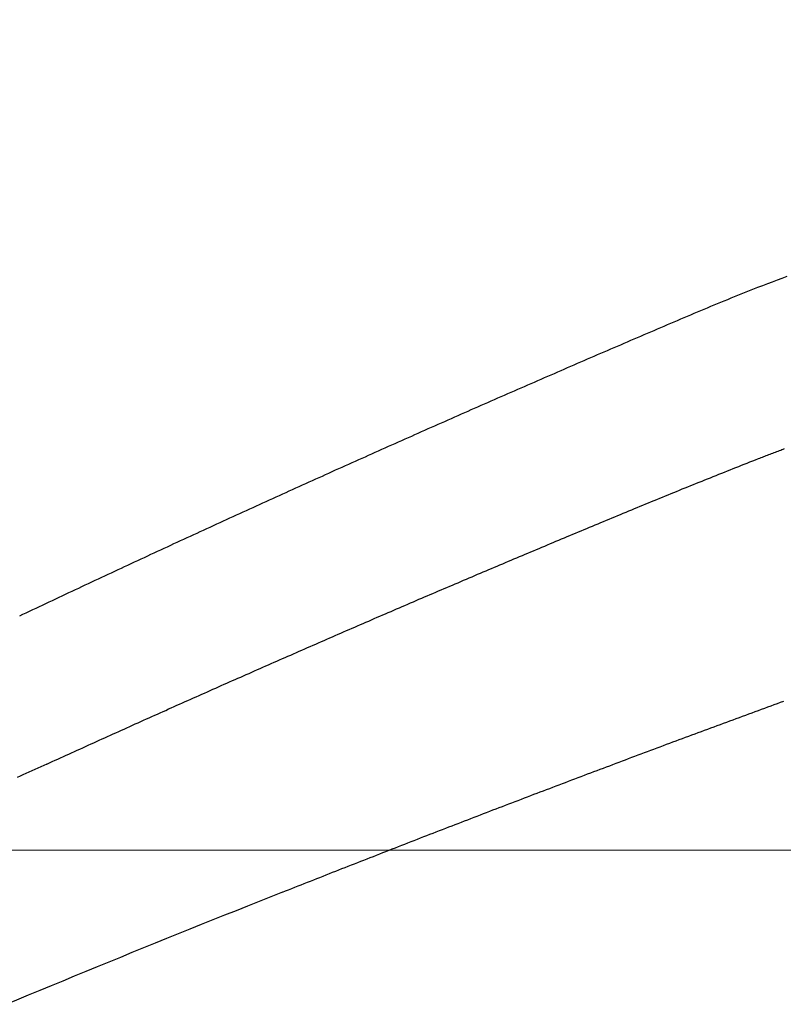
# Model space of a CAD drawing. Header units: millimetres. Extents: x -604189 to 881711, y -381903 to -7297.
# Tile 461 of 656: x -579668 to -579599, y -164896 to -164808. Entities that reach past the tile are written whole.
import ezdxf

# ---------------------------------------------------------------- set-up
doc = ezdxf.new("R2010")
doc.units = ezdxf.units.MM
doc.header["$LTSCALE"] = 100
doc.linetypes.add('0.5_0.5', pattern=[1, 0.5, -0.5])
doc.linetypes.add('ACAD_ISO04W100', pattern=[30.5, 24, -3, 0.5, -3])
doc.layers.get('Defpoints').update_dxf_attribs({"color": 30})
doc.layers.add('OPIS', color=7, linetype='Continuous')
doc.layers.add('strop osie', color=80, linetype='ACAD_ISO04W100', lineweight=5)
doc.styles.get("Standard").update_dxf_attribs({"font": 'romans.shx', "width": 0.5})
doc.dimstyles.new('1 50', dxfattribs={"dimtxt": 150, "dimasz": 80, "dimexe": 1, "dimexo": 1, "dimgap": 20, "dimtad": 1, "dimdec": 0, "dimlfac": 0.1, "dimtxsty": 'Standard', "dimblk": 'ARCHTICK', "dimcen": 200, "dimclrd": 2, "dimadec": 1, "dimazin": 0, "dimtfac": 1, "dimtdec": 0, "dimtmove": 0, "dimatfit": 3, "dimldrblk": 'ARCHTICK', "dimfxl": 120, "dimfxlon": 1, "dimtfill": 1, "dimarcsym": 0})

# ---------------------------------------------------------------- blocks, each defined once
blk = doc.blocks.new('_ArchTick')
at = {"layer": 'strop osie', "color": 0, "const_width": 0.15}
blk.add_lwpolyline([(-0.5, -0.5), (0.5, 0.5)], dxfattribs=at)
blk = doc.blocks.new('*D3294')
at = {"layer": 'Defpoints', "color": 0, "linetype": 'ByBlock', "lineweight": 5, "transparency": 16777216}
for p in [(-595783.126, -159420.303), (-593748.924, -159420.303), (-552118.935, -179940.303)]:
    blk.add_point(p, dxfattribs=at)
at = {"layer": 'OPIS', "color": 0, "linetype": 'Continuous', "lineweight": -2, "transparency": 16777216}
for p, q in [((-595723.126, -159420.303), (-595784.126, -159420.303)), ((-595723.126, -179940.303), (-595784.126, -179940.303))]:
    blk.add_line(p, q, dxfattribs=at)
at = {"layer": 'OPIS', "color": 2, "lineweight": -2, "transparency": 16777216}
blk.add_line((-595783.126, -179940.303), (-595783.126, -159420.303), dxfattribs=at)
at = {"layer": 'OPIS', "color": 2, "linetype": 'ByBlock', "lineweight": -2, "transparency": 16777216, "xscale": 80, "yscale": 80, "zscale": 80}
for p, rotation in [((-595783.126, -159420.303), 90), ((-595783.126, -179940.303), 270)]:
    blk.add_blockref('_ArchTick', p, dxfattribs=dict(at, rotation=rotation))
at = {"layer": 'OPIS', "color": 0, "linetype": 'ByBlock', "lineweight": 13, "transparency": 16777216, "insert": (-595878.126, -169680.303), "char_height": 150, "attachment_point": 5, "rotation": 90, "bg_fill": 3, "box_fill_scale": 1.1, "bg_fill_color": 256, "bg_fill_true_color": 13158600, "bg_fill_transparency": 0}
blk.add_mtext('2052', dxfattribs=at)

msp = doc.modelspace()

# ---------------------------------------------------------------- dimensions: what is measured, and where the dimension line sits
at = {"layer": 'OPIS', "color": 0, "linetype": 'ByBlock', "lineweight": 13}
dim = msp.add_linear_dim(base=(-595783.126, -159420.303), p1=(-552118.935, -179940.303), p2=(-593748.924, -159420.303), angle=90, dimstyle='1 50', override={"dimtmove": 1, "dimfxl": 60, "dimarcsym": 1}, dxfattribs=at)
dim.commit()
dim.dimension.update_dxf_attribs({"geometry": '*D3294', "text_midpoint": (-595878.126, -169680.303)})

# ---------------------------------------------------------------- next in the draw order: hatches: boundary and pattern name
at = {"layer": 'OPIS', "linetype": '0.5_0.5', "lineweight": 13}
h = msp.add_hatch(dxfattribs=at)
h.set_pattern_fill('ANSI37', color=0, scale=130)
h.set_pattern_definition([(45, (-597218.54, 256668.8), (-291.85832, 291.85832), []), (135, (-597218.54, 256668.8), (-291.85832, -291.85832), [])])
edge = h.paths.add_edge_path(flags=16)
edge.add_line((-570958.916, -168985.281), (-571058.916, -168985.281))
edge.add_line((-571058.916, -168985.281), (-572598.916, -168985.281))
edge.add_line((-572598.916, -168985.281), (-572598.915, -170470.3))
edge.add_line((-572598.915, -170470.3), (-570825.763, -170470.3))
edge.add_arc((-570508.916, -170339.099), 342.937, 180, 202.49364, ccw=False)
edge.add_arc((-570508.916, -170339.099), 342.937, 90, 180, ccw=False)
edge.add_line((-570508.916, -169996.163), (-570508.916, -169764.704))
edge.add_arc((-570058.916, -168985.281), 900, 180, 240, ccw=False)
edge = h.paths.add_edge_path(flags=17)
edge.add_line((-569358.915, -170085.281), (-569358.916, -168985.281))
edge.add_line((-569358.916, -168985.281), (-569358.917, -168985.281))
edge.add_line((-569358.917, -168985.281), (-569958.916, -168985.281))
edge.add_line((-569958.916, -168985.281), (-570058.916, -168985.281))
edge.add_line((-570058.916, -168985.281), (-570058.916, -168925.281))
edge.add_line((-570058.916, -168925.281), (-569958.916, -168925.281))
edge.add_line((-569958.916, -168925.281), (-569958.916, -168865.281))
edge.add_line((-569958.916, -168865.281), (-569358.916, -168865.281))
edge.add_line((-569358.916, -168865.281), (-569358.917, -166865.281))
edge.add_line((-569358.917, -166865.281), (-574098.917, -166865.286))
edge.add_line((-574098.917, -166865.286), (-574098.914, -171970.3))
edge.add_line((-574098.914, -171970.3), (-572608.913, -171970.3))
edge.add_line((-572608.913, -171970.3), (-571504.913, -170590.3))
edge.add_line((-571504.913, -170590.3), (-572718.915, -170590.3))
edge.add_line((-572718.915, -170590.3), (-572718.916, -168865.281))
edge.add_line((-572718.916, -168865.281), (-571058.916, -168865.281))
edge.add_line((-571058.916, -168865.281), (-571058.916, -168925.281))
edge.add_line((-571058.916, -168925.281), (-570958.916, -168925.281))
edge.add_line((-570958.916, -168925.281), (-570958.916, -168985.281))
edge.add_arc((-570058.916, -168985.281), 900, 180, 240)
edge.add_line((-570508.916, -169764.704), (-570508.916, -169996.163))
edge.add_arc((-570508.916, -170339.099), 342.937, 0, 90, ccw=False)
edge.add_arc((-570508.916, -170339.099), 342.937, 208.97989, 360, ccw=False)
edge.add_line((-570808.913, -170505.253), (-570808.913, -171171.086))
edge.add_arc((-570808.913, -171220.3), 49.214, 0, 90, ccw=False)
edge.add_arc((-570808.913, -171220.3), 49.214, 270, 360, ccw=False)
edge.add_line((-570808.913, -171269.514), (-570808.913, -171970.3))
edge.add_line((-570808.913, -171970.3), (-569358.914, -171970.3))
edge.add_line((-569358.914, -171970.3), (-569358.915, -170085.281))
h.paths.add_polyline_path([(-561118.924, -159870.303), (-590334.655, -159870.303), (-590334.655, -161470.303), (-562318.924, -161470.303), (-562318.924, -172095.292), (-561118.924, -172095.291), (-561118.924, -168350.303), (-552073.919, -168350.303), (-552073.92, -167150.303), (-561118.924, -167150.303)])
h.paths.add_polyline_path([(-572856.927, -169813.68), (-569451.07, -169813.68), (-569451.07, -169408.68), (-572856.927, -169408.68)], flags=16)
at = {"layer": 'OPIS', "linetype": 'ByBlock', "lineweight": 15}
h = msp.add_hatch(dxfattribs=at)
h.set_pattern_fill('ANSI37', color=0, scale=80, angle=45)
h.set_pattern_definition([(90, (-298582.96, 32475.8), (-254, 0), []), (180, (-298582.96, 32475.8), (-3e-14, -254), [])])
edge = h.paths.add_edge_path()
edge.add_arc((-579589.086, -167378.931), 50, 0, 90)
edge.add_line((-579589.086, -167328.931), (-579794.086, -167328.93))
edge.add_arc((-579794.086, -167378.93), 50, 89.99957, 180)
edge.add_line((-579844.086, -167378.93), (-579844.086, -167822.93))
edge.add_arc((-579794.086, -167822.93), 50, 180, 270)
edge.add_line((-579794.086, -167872.93), (-579589.085, -167872.931))
edge.add_arc((-579589.086, -167822.931), 50, 270.00137, 360)
edge.add_line((-579539.086, -167822.931), (-579539.086, -167378.931))
edge = h.paths.add_edge_path()
edge.add_arc((-579589.086, -167378.931), 50, 0, 90)
edge.add_line((-579589.086, -167328.931), (-579794.086, -167328.93))
edge.add_arc((-579794.086, -167378.93), 50, 89.99957, 180)
edge.add_line((-579844.086, -167378.93), (-579844.086, -167822.93))
edge.add_arc((-579794.086, -167822.93), 50, 180, 270)
edge.add_line((-579794.086, -167872.93), (-579589.085, -167872.931))
edge.add_arc((-579589.086, -167822.931), 50, 270.00137, 360)
edge.add_line((-579539.086, -167822.931), (-579539.086, -167378.931))
edge = h.paths.add_edge_path()
edge.add_line((-579899.087, -167300.93), (-579424.086, -167300.93))
edge.add_line((-579424.086, -167300.93), (-579424.086, -167900.93))
edge.add_line((-579424.086, -167900.93), (-579898.789, -167900.93))
edge.add_arc((-579899.086, -167892.935), 8, 180, 272.12845, ccw=False)
edge.add_line((-579907.086, -167892.935), (-579907.086, -167308.93))
edge.add_arc((-579899.086, -167308.93), 8, 90.0036, 180, ccw=False)
h.paths.add_polyline_path([(-581519.932, -164217.829), (-581520.004, -164223.092), (-581520.079, -164228.355), (-581520.156, -164233.617), (-581520.235, -164238.88), (-581520.318, -164244.143), (-581520.402, -164249.406), (-581520.489, -164254.669), (-581520.579, -164259.931), (-581520.671, -164265.194), (-581520.766, -164270.457), (-581520.863, -164275.719), (-581520.962, -164280.982), (-581521.064, -164286.244), (-581521.169, -164291.506), (-581521.276, -164296.769), (-581521.386, -164302.031), (-581521.498, -164307.293), (-581521.613, -164312.556), (-581521.73, -164317.818), (-581521.85, -164323.08), (-581521.972, -164328.342), (-581522.097, -164333.604), (-581522.225, -164338.866), (-581522.355, -164344.127), (-581522.488, -164349.389), (-581522.623, -164354.651), (-581522.76, -164359.913), (-581522.901, -164365.174), (-581523.043, -164370.436), (-581523.189, -164375.697), (-581523.337, -164380.958), (-581523.487, -164386.22), (-581523.64, -164391.481), (-581523.795, -164396.742), (-581523.953, -164402.003), (-581874.489, -164402.003), (-581874.664, -164396.198), (-581874.835, -164390.392), (-581875.003, -164384.587), (-581875.168, -164378.781), (-581875.329, -164372.976), (-581875.488, -164367.17), (-581875.643, -164361.364), (-581875.796, -164355.558), (-581875.945, -164349.752), (-581876.092, -164343.946), (-581876.235, -164338.14), (-581876.375, -164332.334), (-581876.512, -164326.527), (-581876.646, -164320.721), (-581876.777, -164314.914), (-581876.904, -164309.108), (-581877.029, -164303.301), (-581877.151, -164297.495), (-581877.269, -164291.688), (-581877.385, -164285.881), (-581877.497, -164280.074), (-581877.606, -164274.267), (-581877.713, -164268.461), (-581877.816, -164262.653), (-581877.916, -164256.846), (-581878.014, -164251.039), (-581878.108, -164245.232), (-581878.199, -164239.425), (-581878.287, -164233.618), (-581878.372, -164227.81), (-581878.454, -164222.003), (-581878.533, -164216.196), (-581878.609, -164210.388), (-581878.682, -164204.581), (-581878.751, -164198.773), (-581878.818, -164192.966), (-581878.881, -164187.158), (-581878.941, -164181.35), (-581878.997, -164175.543), (-581879.051, -164169.735), (-581879.101, -164163.927), (-581879.147, -164158.12), (-581879.191, -164152.312), (-581879.231, -164146.504), (-581879.267, -164140.696), (-581879.301, -164134.888), (-581879.332, -164129.081), (-581879.361, -164123.273), (-581879.388, -164117.465), (-581879.413, -164111.657), (-581879.437, -164105.849), (-581879.459, -164100.041), (-581879.475, -164094.233), (-581879.48, -164088.425), (-581879.472, -164082.617), (-581879.448, -164076.809), (-581879.406, -164071.002), (-581879.347, -164065.194), (-581879.269, -164059.387), (-581879.171, -164053.58), (-581879.054, -164047.773), (-581878.917, -164041.967), (-581878.759, -164036.161), (-581878.581, -164030.356), (-581878.381, -164024.551), (-581878.159, -164018.747), (-581877.914, -164012.944), (-581877.642, -164007.143), (-581877.341, -164001.342), (-581877.009, -163995.544), (-581876.642, -163989.748), (-581876.238, -163983.954), (-581875.795, -163978.163), (-581875.304, -163972.376), (-581874.753, -163966.594), (-581874.129, -163960.82), (-581873.419, -163955.056), (-581872.605, -163949.306), (-581871.67, -163943.574), (-581870.596, -163937.865), (-581869.362, -163932.188), (-581867.941, -163926.557), (-581866.302, -163920.987), (-581864.416, -163915.495), (-581862.246, -163910.11), (-581859.744, -163904.869), (-581856.869, -163899.824), (-581853.582, -163895.036), (-581849.851, -163890.591), (-581845.671, -163886.563), (-581841.105, -163882.977), (-581836.224, -163879.833), (-581831.097, -163877.106), (-581825.784, -163874.761), (-581820.336, -163872.759), (-581814.785, -163871.064), (-581809.154, -163869.636), (-581803.468, -163868.44), (-581797.747, -163867.44), (-581792, -163866.603), (-581786.235, -163865.9), (-581780.458, -163865.297), (-581774.674, -163864.778), (-581768.884, -163864.334), (-581763.088, -163863.958), (-581757.289, -163863.646), (-581751.486, -163863.39), (-581745.681, -163863.186), (-581739.874, -163863.026), (-581734.068, -163862.906), (-581728.26, -163862.819), (-581722.453, -163862.761), (-581716.645, -163862.725), (-581710.837, -163862.707), (-581705.029, -163862.7), (-581699.221, -163862.698), (-581693.958, -163862.699), (-581688.694, -163862.704), (-581683.431, -163862.718), (-581678.167, -163862.744), (-581672.904, -163862.788), (-581667.641, -163862.852), (-581662.379, -163862.942), (-581657.117, -163863.062), (-581651.856, -163863.215), (-581646.596, -163863.407), (-581641.337, -163863.64), (-581636.081, -163863.919), (-581630.828, -163864.249), (-581625.579, -163864.634), (-581620.334, -163865.078), (-581615.096, -163865.587), (-581609.864, -163866.17), (-581604.645, -163866.847), (-581599.442, -163867.642), (-581594.263, -163868.578), (-581589.115, -163869.676), (-581584.013, -163870.965), (-581578.971, -163872.474), (-581574.009, -163874.23), (-581569.153, -163876.259), (-581564.436, -163878.591), (-581559.896, -163881.253), (-581555.585, -163884.268), (-581551.554, -163887.652), (-581547.857, -163891.394), (-581544.534, -163895.471), (-581541.574, -163899.824), (-581538.952, -163904.387), (-581536.64, -163909.114), (-581534.606, -163913.968), (-581532.817, -163918.918), (-581531.241, -163923.939), (-581529.854, -163929.016), (-581528.636, -163934.137), (-581527.564, -163939.29), (-581526.619, -163944.467), (-581525.784, -163949.663), (-581525.048, -163954.875), (-581524.397, -163960.099), (-581523.818, -163965.33), (-581523.302, -163970.568), (-581522.84, -163975.811), (-581522.421, -163981.058), (-581522.037, -163986.308), (-581521.685, -163991.559), (-581521.363, -163996.813), (-581521.067, -164002.068), (-581520.796, -164007.324), (-581520.549, -164012.582), (-581520.322, -164017.84), (-581520.116, -164023.1), (-581519.928, -164028.36), (-581519.759, -164033.621), (-581519.607, -164038.882), (-581519.472, -164044.144), (-581519.354, -164049.406), (-581519.252, -164054.668), (-581519.166, -164059.931), (-581519.096, -164065.194), (-581519.041, -164070.457), (-581519.001, -164075.72), (-581518.976, -164080.984), (-581518.964, -164086.247), (-581518.964, -164091.51), (-581518.974, -164096.774), (-581518.991, -164102.037), (-581519.012, -164107.301), (-581519.034, -164112.564), (-581519.057, -164117.828), (-581519.081, -164123.091), (-581519.107, -164128.354), (-581519.135, -164133.618), (-581519.165, -164138.881), (-581519.197, -164144.144), (-581519.232, -164149.408), (-581519.269, -164154.671), (-581519.31, -164159.934), (-581519.353, -164165.198), (-581519.399, -164170.461), (-581519.447, -164175.724), (-581519.498, -164180.987), (-581519.552, -164186.25), (-581519.609, -164191.513), (-581519.668, -164196.777), (-581519.73, -164202.04), (-581519.795, -164207.303), (-581519.862, -164212.566)])
h.paths.add_polyline_path([(-582118.924, -164407.051), (-579418.924, -164407.051), (-579418.924, -162910.783), (-582118.924, -162910.783)])
h.paths.add_polyline_path([(-581950.717, -164839.225), (-581944.91, -164839.127), (-581939.103, -164839.033), (-581933.295, -164838.942), (-581927.488, -164838.854), (-581921.681, -164838.769), (-581915.873, -164838.687), (-581910.066, -164838.608), (-581904.259, -164838.532), (-581898.451, -164838.459), (-581892.644, -164838.39), (-581886.836, -164838.323), (-581881.028, -164838.26), (-581875.221, -164838.2), (-581869.413, -164838.144), (-581863.605, -164838.09), (-581857.798, -164838.04), (-581851.99, -164837.994), (-581846.182, -164837.95), (-581840.374, -164837.91), (-581834.567, -164837.874), (-581828.759, -164837.84), (-581822.951, -164837.809), (-581817.143, -164837.78), (-581811.335, -164837.753), (-581805.527, -164837.728), (-581799.719, -164837.704), (-581793.912, -164837.682), (-581788.104, -164837.666), (-581782.296, -164837.661), (-581776.488, -164837.669), (-581770.68, -164837.693), (-581764.872, -164837.735), (-581759.065, -164837.794), (-581753.257, -164837.872), (-581747.45, -164837.97), (-581741.643, -164838.087), (-581735.837, -164838.224), (-581730.031, -164838.382), (-581724.226, -164838.56), (-581718.422, -164838.76), (-581712.618, -164838.982), (-581706.815, -164839.227), (-581701.013, -164839.499), (-581695.213, -164839.8), (-581689.415, -164840.132), (-581683.618, -164840.499), (-581677.825, -164840.903), (-581672.034, -164841.346), (-581666.246, -164841.837), (-581660.465, -164842.388), (-581654.691, -164843.012), (-581648.927, -164843.722), (-581643.176, -164844.536), (-581637.444, -164845.471), (-581631.736, -164846.545), (-581626.059, -164847.779), (-581620.428, -164849.2), (-581614.858, -164850.839), (-581609.366, -164852.725), (-581603.98, -164854.895), (-581598.739, -164857.397), (-581593.694, -164860.272), (-581588.906, -164863.559), (-581584.462, -164867.29), (-581580.433, -164871.47), (-581576.847, -164876.036), (-581573.704, -164880.917), (-581570.976, -164886.044), (-581568.631, -164891.357), (-581566.63, -164896.805), (-581564.934, -164902.356), (-581563.507, -164907.987), (-581562.31, -164913.673), (-581561.31, -164919.394), (-581560.474, -164925.141), (-581559.77, -164930.906), (-581559.168, -164936.683), (-581558.648, -164942.467), (-581558.204, -164948.257), (-581557.829, -164954.053), (-581557.516, -164959.852), (-581557.261, -164965.655), (-581557.056, -164971.46), (-581556.897, -164977.267), (-581556.776, -164983.073), (-581556.69, -164988.881), (-581556.631, -164994.688), (-581556.596, -165000.496), (-581556.577, -165006.304), (-581556.57, -165012.112), (-581556.569, -165017.92), (-581556.57, -165023.183), (-581556.575, -165028.447), (-581556.588, -165033.71), (-581556.615, -165038.974), (-581556.658, -165044.237), (-581556.723, -165049.5), (-581556.813, -165054.762), (-581556.932, -165060.024), (-581557.086, -165065.285), (-581557.277, -165070.545), (-581557.51, -165075.804), (-581557.79, -165081.06), (-581558.119, -165086.313), (-581558.504, -165091.562), (-581558.949, -165096.807), (-581559.458, -165102.045), (-581560.04, -165107.276), (-581560.717, -165112.496), (-581561.513, -165117.699), (-581562.448, -165122.878), (-581563.547, -165128.026), (-581564.836, -165133.128), (-581566.345, -165138.17), (-581568.1, -165143.132), (-581570.129, -165147.988), (-581572.461, -165152.705), (-581575.123, -165157.245), (-581578.139, -165161.556), (-581581.522, -165165.587), (-581585.265, -165169.284), (-581589.342, -165172.607), (-581593.694, -165175.567), (-581598.257, -165178.189), (-581602.985, -165180.501), (-581607.838, -165182.535), (-581612.788, -165184.324), (-581617.81, -165185.9), (-581622.887, -165187.287), (-581628.007, -165188.505), (-581633.16, -165189.577), (-581638.337, -165190.522), (-581643.534, -165191.357), (-581648.746, -165192.093), (-581653.969, -165192.744), (-581659.201, -165193.323), (-581664.439, -165193.839), (-581669.682, -165194.301), (-581674.929, -165194.72), (-581680.178, -165195.104), (-581685.43, -165195.456), (-581690.683, -165195.778), (-581695.938, -165196.074), (-581701.195, -165196.345), (-581706.452, -165196.592), (-581711.711, -165196.819), (-581716.97, -165197.025), (-581722.23, -165197.213), (-581727.491, -165197.382), (-581732.752, -165197.534), (-581738.014, -165197.669), (-581743.276, -165197.787), (-581748.539, -165197.889), (-581753.801, -165197.975), (-581759.064, -165198.045), (-581764.327, -165198.1), (-581769.591, -165198.14), (-581774.854, -165198.165), (-581780.118, -165198.177), (-581785.381, -165198.177), (-581790.644, -165198.167), (-581795.908, -165198.15), (-581801.171, -165198.129), (-581806.435, -165198.107), (-581811.698, -165198.084), (-581816.961, -165198.06), (-581822.225, -165198.034), (-581827.488, -165198.006), (-581832.752, -165197.976), (-581838.015, -165197.944), (-581843.278, -165197.909), (-581848.541, -165197.872), (-581853.805, -165197.831), (-581859.068, -165197.788), (-581864.331, -165197.742), (-581869.594, -165197.694), (-581874.858, -165197.643), (-581880.121, -165197.589), (-581885.384, -165197.532), (-581890.647, -165197.473), (-581895.91, -165197.411), (-581901.173, -165197.346), (-581906.436, -165197.279), (-581911.699, -165197.209), (-581916.962, -165197.137), (-581922.225, -165197.062), (-581927.488, -165196.985), (-581932.751, -165196.906), (-581938.014, -165196.823), (-581943.276, -165196.739), (-581948.539, -165196.652), (-581953.802, -165196.562), (-581959.064, -165196.47), (-581964.327, -165196.375), (-581969.59, -165196.278), (-581974.852, -165196.179), (-581980.115, -165196.077), (-581985.377, -165195.972), (-581990.639, -165195.865), (-581995.902, -165195.755), (-582001.164, -165195.643), (-582006.426, -165195.528), (-582011.688, -165195.411), (-582016.95, -165195.291), (-582022.212, -165195.169), (-582027.474, -165195.044), (-582032.736, -165194.916), (-582037.998, -165194.786), (-582043.26, -165194.653), (-582048.521, -165194.518), (-582053.783, -165194.381), (-582059.045, -165194.24), (-582064.306, -165194.098), (-582069.568, -165193.952), (-582074.829, -165193.804), (-582080.09, -165193.654), (-582085.351, -165193.501), (-582090.613, -165193.346), (-582095.874, -165193.188), (-582095.874, -164842.652), (-582090.068, -164842.477), (-582084.263, -164842.306), (-582078.457, -164842.138), (-582072.652, -164841.973), (-582066.846, -164841.812), (-582061.04, -164841.653), (-582055.235, -164841.498), (-582049.429, -164841.345), (-582043.623, -164841.196), (-582037.817, -164841.049), (-582032.01, -164840.906), (-582026.204, -164840.766), (-582020.398, -164840.629), (-582014.591, -164840.495), (-582008.785, -164840.364), (-582002.978, -164840.237), (-581997.172, -164840.112), (-581991.365, -164839.99), (-581985.558, -164839.872), (-581979.752, -164839.756), (-581973.945, -164839.644), (-581968.138, -164839.535), (-581962.331, -164839.428), (-581956.524, -164839.325)])
edge = h.paths.add_edge_path()
edge.add_arc((-581748.924, -162268.543), 50, 0, 90.00043)
edge.add_line((-581748.924, -162218.543), (-581953.924, -162218.545))
edge.add_arc((-581953.924, -162268.545), 50, 90.00087, 180)
edge.add_line((-582003.924, -162268.545), (-582003.924, -162712.545))
edge.add_arc((-581953.924, -162712.545), 50, 180, 270.00224)
edge.add_line((-581953.922, -162762.545), (-581748.923, -162762.543))
edge.add_arc((-581748.924, -162712.543), 50, 270.00087, 360)
edge.add_line((-581698.924, -162712.543), (-581698.924, -162268.543))
edge = h.paths.add_edge_path()
edge.add_arc((-581748.924, -161668.543), 50, 0, 90.00043)
edge.add_line((-581748.924, -161618.543), (-581953.924, -161618.545))
edge.add_arc((-581953.924, -161668.545), 50, 90.00087, 180)
edge.add_line((-582003.924, -161668.545), (-582003.924, -162112.545))
edge.add_arc((-581953.924, -162112.545), 50, 180, 270.00224)
edge.add_line((-581953.922, -162162.545), (-581748.923, -162162.543))
edge.add_arc((-581748.924, -162112.543), 50, 270.00087, 360)
edge.add_line((-581698.924, -162112.543), (-581698.924, -161668.543))
h.paths.add_polyline_path([(-582118.924, -162790.543), (-579418.924, -162790.543), (-579418.924, -161590.543), (-582118.924, -161590.543)])
edge = h.paths.add_edge_path()
edge.add_arc((-579794.086, -168270.003), 50, 89.99957, 180)
edge.add_line((-579844.086, -168270.003), (-579844.086, -168714.003))
edge.add_arc((-579794.086, -168714.003), 50, 180, 270)
edge.add_line((-579794.086, -168764.003), (-579589.085, -168764.004))
edge.add_arc((-579589.086, -168714.004), 50, 270.00137, 360)
edge.add_line((-579539.086, -168714.004), (-579539.086, -168270.004))
edge.add_arc((-579589.086, -168270.004), 50, 0, 90)
edge.add_line((-579589.086, -168220.004), (-579794.086, -168220.003))
edge = h.paths.add_edge_path()
edge.add_arc((-579589.086, -169161.078), 50, 0, 90)
edge.add_line((-579589.086, -169111.078), (-579794.086, -169111.076))
edge.add_arc((-579794.086, -169161.076), 50, 89.99957, 180)
edge.add_line((-579844.086, -169161.076), (-579844.086, -169605.076))
edge.add_arc((-579794.086, -169605.076), 50, 180, 270)
edge.add_line((-579794.086, -169655.076), (-579589.085, -169655.078))
edge.add_arc((-579589.086, -169605.078), 50, 270.00137, 360)
edge.add_line((-579539.086, -169605.078), (-579539.086, -169161.078))
edge = h.paths.add_edge_path()
edge.add_arc((-579794.086, -170052.15), 50, 89.99957, 180)
edge.add_line((-579844.086, -170052.15), (-579844.086, -170496.15))
edge.add_arc((-579794.086, -170496.15), 50, 180, 270)
edge.add_line((-579794.086, -170546.15), (-579589.085, -170546.151))
edge.add_arc((-579589.086, -170496.151), 50, 270.00137, 360)
edge.add_line((-579539.086, -170496.151), (-579539.086, -170052.151))
edge.add_arc((-579589.086, -170052.151), 50, 0, 90)
edge.add_line((-579589.086, -170002.151), (-579794.086, -170002.15))
edge = h.paths.add_edge_path()
edge.add_arc((-579794.086, -170943.223), 50, 89.99957, 180)
edge.add_line((-579844.086, -170943.223), (-579844.086, -171387.223))
edge.add_arc((-579794.086, -171387.223), 50, 180, 270)
edge.add_line((-579794.086, -171437.223), (-579589.085, -171437.224))
edge.add_arc((-579589.086, -171387.224), 50, 270.00137, 360)
edge.add_line((-579539.086, -171387.224), (-579539.086, -170943.224))
edge.add_arc((-579589.086, -170943.224), 50, 0, 90)
edge.add_line((-579589.086, -170893.224), (-579794.086, -170893.223))
h.paths.add_polyline_path([(-579418.924, -164527.291), (-582118.924, -164527.291), (-582118.924, -171970.3), (-579418.924, -171970.3)])

# ---------------------------------------------------------------- next in the draw order: linework, layer by layer
at = {"color": 0, "linetype": 'ByBlock'}
msp.add_lwpolyline([(-579644.254, -164885.799, 0.01172), (-579709.991, -164913.633)], format="xyb", dxfattribs=at)
at = {"color": 0}
for points in [[(-579601.696, -164831.688, 0), (-579601.262, -164831.518, 0), (-579600.827, -164831.348, 0), (-579600.391, -164831.188, 0), (-579599.956, -164831.018, 0), (-579599.52, -164830.858, 0), (-579599.084, -164830.688, 0)], [(-579667.756, -164861.078, 0), (-579667.463, -164860.938, 0), (-579667.17, -164860.798, 0), (-579666.876, -164860.658, 0), (-579666.583, -164860.518, 0), (-579666.29, -164860.378, 0), (-579665.997, -164860.238, 0), (-579665.704, -164860.108, 0), (-579665.41, -164859.968, 0), (-579665.117, -164859.828, 0), (-579664.824, -164859.688, 0), (-579664.53, -164859.548, 0), (-579664.237, -164859.418, 0), (-579663.943, -164859.278, 0), (-579663.65, -164859.138, 0), (-579663.356, -164858.998, 0), (-579663.063, -164858.858, 0), (-579662.769, -164858.728, 0), (-579662.476, -164858.588, 0), (-579662.182, -164858.448, 0), (-579661.888, -164858.308, 0), (-579661.595, -164858.178, 0), (-579661.301, -164858.038, 0), (-579661.007, -164857.898, 0), (-579660.714, -164857.758, 0), (-579660.42, -164857.628, 0), (-579660.126, -164857.488, 0), (-579659.832, -164857.348, 0), (-579659.538, -164857.218, 0), (-579659.244, -164857.078, 0), (-579658.95, -164856.938, 0), (-579658.657, -164856.798, 0), (-579658.363, -164856.668, 0), (-579658.069, -164856.528, 0), (-579657.774, -164856.388, 0), (-579657.48, -164856.258, 0), (-579657.186, -164856.118, 0), (-579656.892, -164855.978, 0), (-579656.598, -164855.848, 0), (-579656.304, -164855.708, 0), (-579656.01, -164855.568, 0), (-579655.715, -164855.438, 0), (-579655.421, -164855.298, 0), (-579655.127, -164855.168, 0), (-579654.833, -164855.028, 0), (-579654.538, -164854.888, 0), (-579654.244, -164854.758, 0), (-579653.95, -164854.618, 0), (-579653.655, -164854.488, 0), (-579653.361, -164854.348, 0), (-579653.066, -164854.208, 0), (-579652.772, -164854.078, 0), (-579652.477, -164853.938, 0), (-579652.183, -164853.808, 0), (-579651.888, -164853.668, 0), (-579651.593, -164853.538, 0), (-579651.299, -164853.398, 0), (-579651.004, -164853.268, 0), (-579650.709, -164853.128, 0), (-579650.415, -164852.998, 0), (-579650.12, -164852.858, 0), (-579649.825, -164852.728, 0), (-579649.53, -164852.588, 0), (-579649.236, -164852.458, 0), (-579648.941, -164852.318, 0), (-579648.646, -164852.188, 0), (-579648.351, -164852.048, 0), (-579648.056, -164851.918, 0), (-579647.761, -164851.778, 0), (-579647.466, -164851.648, 0), (-579647.171, -164851.508, 0), (-579646.876, -164851.378, 0), (-579646.581, -164851.238, 0), (-579646.286, -164851.108, 0), (-579645.991, -164850.968, 0), (-579645.695, -164850.838, 0), (-579645.4, -164850.708, 0), (-579645.105, -164850.568, 0), (-579644.81, -164850.438, 0), (-579644.515, -164850.298, 0), (-579644.219, -164850.168, 0), (-579643.924, -164850.038, 0), (-579643.629, -164849.898, 0), (-579643.333, -164849.768, 0), (-579643.038, -164849.628, 0), (-579642.742, -164849.498, 0), (-579642.447, -164849.368, 0), (-579642.151, -164849.228, 0), (-579641.856, -164849.098, 0), (-579641.56, -164848.968, 0), (-579641.265, -164848.828, 0), (-579640.969, -164848.698, 0), (-579640.674, -164848.568, 0), (-579640.378, -164848.428, 0), (-579640.082, -164848.298, 0), (-579639.787, -164848.168, 0), (-579639.491, -164848.028, 0), (-579639.195, -164847.898, 0), (-579638.899, -164847.768, 0), (-579638.604, -164847.638, 0), (-579638.308, -164847.498, 0), (-579638.012, -164847.368, 0), (-579637.716, -164847.238, 0), (-579637.42, -164847.098, 0), (-579637.124, -164846.968, 0), (-579636.828, -164846.838, 0), (-579636.532, -164846.708, 0), (-579636.236, -164846.568, 0), (-579635.94, -164846.438, 0), (-579635.644, -164846.308, 0), (-579635.348, -164846.178, 0), (-579635.052, -164846.048, 0), (-579634.756, -164845.908, 0), (-579634.46, -164845.778, 0), (-579634.163, -164845.648, 0), (-579633.867, -164845.518, 0), (-579633.571, -164845.388, 0), (-579633.275, -164845.248, 0), (-579632.978, -164845.118, 0), (-579632.682, -164844.988, 0), (-579632.386, -164844.858, 0), (-579632.089, -164844.728, 0), (-579631.793, -164844.598, 0), (-579631.496, -164844.458, 0), (-579631.2, -164844.328, 0), (-579630.903, -164844.198, 0), (-579630.607, -164844.068, 0), (-579630.31, -164843.938, 0), (-579630.014, -164843.808, 0), (-579629.717, -164843.678, 0), (-579629.421, -164843.548, 0), (-579629.124, -164843.418, 0), (-579628.827, -164843.278, 0), (-579628.531, -164843.148, 0), (-579628.234, -164843.018, 0), (-579627.937, -164842.888, 0), (-579627.64, -164842.758, 0), (-579627.344, -164842.628, 0), (-579627.047, -164842.498, 0), (-579626.75, -164842.368, 0), (-579626.453, -164842.238, 0), (-579626.156, -164842.108, 0), (-579625.859, -164841.978, 0), (-579625.562, -164841.848, 0), (-579625.265, -164841.718, 0), (-579624.968, -164841.588, 0), (-579624.671, -164841.458, 0), (-579624.374, -164841.328, 0), (-579624.077, -164841.198, 0), (-579623.78, -164841.068, 0), (-579623.483, -164840.938, 0), (-579623.186, -164840.808, 0), (-579622.888, -164840.678, 0), (-579622.591, -164840.548, 0), (-579622.294, -164840.418, 0), (-579621.997, -164840.288, 0), (-579621.7, -164840.158, 0), (-579621.402, -164840.028, 0), (-579621.105, -164839.898, 0), (-579620.808, -164839.768, 0), (-579620.51, -164839.638, 0), (-579620.213, -164839.508, 0), (-579619.915, -164839.388, 0), (-579619.618, -164839.258, 0), (-579619.32, -164839.128, 0), (-579619.023, -164838.998, 0), (-579618.725, -164838.868, 0), (-579618.428, -164838.738, 0), (-579618.13, -164838.608, 0), (-579617.833, -164838.478, 0), (-579617.535, -164838.358, 0), (-579617.237, -164838.228, 0), (-579616.94, -164838.098, 0), (-579616.642, -164837.968, 0), (-579616.344, -164837.838, 0), (-579616.046, -164837.708, 0), (-579615.749, -164837.578, 0), (-579615.451, -164837.458, 0), (-579615.153, -164837.328, 0), (-579614.855, -164837.198, 0), (-579614.557, -164837.068, 0), (-579614.259, -164836.938, 0), (-579613.961, -164836.818, 0), (-579613.664, -164836.688, 0), (-579613.366, -164836.558, 0), (-579613.068, -164836.428, 0), (-579612.77, -164836.298, 0), (-579612.472, -164836.178, 0), (-579612.174, -164836.048, 0), (-579611.876, -164835.918, 0), (-579611.577, -164835.788, 0), (-579611.279, -164835.668, 0), (-579610.981, -164835.538, 0), (-579610.683, -164835.408, 0), (-579610.385, -164835.278, 0), (-579610.087, -164835.158, 0), (-579609.789, -164835.028, 0), (-579609.49, -164834.898, 0), (-579609.192, -164834.768, 0), (-579608.894, -164834.648, 0), (-579608.596, -164834.518, 0), (-579608.297, -164834.388, 0), (-579607.999, -164834.258, 0), (-579607.7, -164834.138, 0), (-579607.401, -164834.008, 0), (-579607.103, -164833.888, 0), (-579606.804, -164833.758, 0), (-579606.505, -164833.628, 0), (-579606.206, -164833.508, 0), (-579605.906, -164833.378, 0), (-579605.607, -164833.258, 0), (-579605.307, -164833.138, 0), (-579605.008, -164833.008, 0), (-579604.708, -164832.888, 0), (-579604.407, -164832.768, 0), (-579604.107, -164832.638, 0), (-579603.807, -164832.518, 0), (-579603.506, -164832.398, 0), (-579603.205, -164832.278, 0), (-579602.904, -164832.158, 0), (-579602.602, -164832.038, 0), (-579602.301, -164831.918, 0), (-579601.999, -164831.798, 0), (-579601.696, -164831.688, 0)], [(-579601.652, -164847.008, 0), (-579601.536, -164846.968, 0), (-579601.419, -164846.918, 0), (-579601.303, -164846.878, 0), (-579601.186, -164846.828, 0), (-579601.07, -164846.788, 0), (-579600.953, -164846.738, 0), (-579600.836, -164846.698, 0), (-579600.719, -164846.648, 0), (-579600.602, -164846.608, 0), (-579600.485, -164846.558, 0), (-579600.368, -164846.518, 0), (-579600.251, -164846.468, 0), (-579600.134, -164846.428, 0), (-579600.017, -164846.378, 0), (-579599.9, -164846.338, 0), (-579599.783, -164846.298, 0), (-579599.665, -164846.248, 0), (-579599.548, -164846.208, 0), (-579599.43, -164846.168, 0), (-579599.313, -164846.118, 0)], [(-579665.333, -164874.338, 0), (-579665.086, -164874.218, 0), (-579664.838, -164874.108, 0), (-579664.591, -164873.998, 0), (-579664.344, -164873.888, 0), (-579664.096, -164873.768, 0), (-579663.849, -164873.658, 0), (-579663.602, -164873.548, 0), (-579663.354, -164873.438, 0), (-579663.107, -164873.318, 0), (-579662.859, -164873.208, 0), (-579662.612, -164873.098, 0), (-579662.365, -164872.988, 0), (-579662.117, -164872.868, 0), (-579661.87, -164872.758, 0), (-579661.622, -164872.648, 0), (-579661.374, -164872.538, 0), (-579661.127, -164872.428, 0), (-579660.879, -164872.308, 0), (-579660.632, -164872.198, 0), (-579660.384, -164872.088, 0), (-579660.136, -164871.978, 0), (-579659.889, -164871.868, 0), (-579659.641, -164871.748, 0), (-579659.393, -164871.638, 0), (-579659.146, -164871.528, 0), (-579658.898, -164871.418, 0), (-579658.65, -164871.308, 0), (-579658.402, -164871.198, 0), (-579658.154, -164871.078, 0), (-579657.907, -164870.968, 0), (-579657.659, -164870.858, 0), (-579657.411, -164870.748, 0), (-579657.163, -164870.638, 0), (-579656.915, -164870.528, 0), (-579656.667, -164870.408, 0), (-579656.419, -164870.298, 0), (-579656.171, -164870.188, 0), (-579655.923, -164870.078, 0), (-579655.675, -164869.968, 0), (-579655.427, -164869.858, 0), (-579655.179, -164869.748, 0), (-579654.931, -164869.638, 0), (-579654.683, -164869.528, 0), (-579654.435, -164869.408, 0), (-579654.187, -164869.298, 0), (-579653.939, -164869.188, 0), (-579653.691, -164869.078, 0), (-579653.443, -164868.968, 0), (-579653.194, -164868.858, 0), (-579652.946, -164868.748, 0), (-579652.698, -164868.638, 0), (-579652.45, -164868.528, 0), (-579652.201, -164868.418, 0), (-579651.953, -164868.308, 0), (-579651.705, -164868.198, 0), (-579651.456, -164868.088, 0), (-579651.208, -164867.978, 0), (-579650.96, -164867.868, 0), (-579650.711, -164867.758, 0), (-579650.463, -164867.648, 0), (-579650.215, -164867.538, 0), (-579649.966, -164867.428, 0), (-579649.718, -164867.308, 0), (-579649.469, -164867.198, 0), (-579649.221, -164867.088, 0), (-579648.972, -164866.978, 0), (-579648.724, -164866.868, 0), (-579648.475, -164866.758, 0), (-579648.227, -164866.648, 0), (-579647.978, -164866.548, 0), (-579647.729, -164866.438, 0), (-579647.481, -164866.328, 0), (-579647.232, -164866.218, 0), (-579646.983, -164866.108, 0), (-579646.735, -164865.998, 0), (-579646.486, -164865.888, 0), (-579646.237, -164865.778, 0), (-579645.989, -164865.668, 0), (-579645.74, -164865.558, 0), (-579645.491, -164865.448, 0), (-579645.242, -164865.338, 0), (-579644.994, -164865.228, 0), (-579644.745, -164865.118, 0), (-579644.496, -164865.008, 0), (-579644.247, -164864.898, 0), (-579643.998, -164864.788, 0), (-579643.749, -164864.678, 0), (-579643.5, -164864.578, 0), (-579643.251, -164864.468, 0), (-579643.002, -164864.358, 0), (-579642.753, -164864.248, 0), (-579642.504, -164864.138, 0), (-579642.255, -164864.028, 0), (-579642.006, -164863.918, 0), (-579641.757, -164863.808, 0), (-579641.508, -164863.698, 0), (-579641.259, -164863.598, 0), (-579641.01, -164863.488, 0), (-579640.761, -164863.378, 0), (-579640.512, -164863.268, 0), (-579640.263, -164863.158, 0), (-579640.013, -164863.048, 0), (-579639.764, -164862.938, 0), (-579639.515, -164862.838, 0), (-579639.266, -164862.728, 0), (-579639.017, -164862.618, 0), (-579638.767, -164862.508, 0), (-579638.518, -164862.398, 0), (-579638.269, -164862.288, 0), (-579638.019, -164862.188, 0), (-579637.77, -164862.078, 0), (-579637.521, -164861.968, 0), (-579637.271, -164861.858, 0), (-579637.022, -164861.748, 0), (-579636.772, -164861.648, 0), (-579636.523, -164861.538, 0), (-579636.274, -164861.428, 0), (-579636.024, -164861.318, 0), (-579635.775, -164861.208, 0), (-579635.525, -164861.108, 0), (-579635.276, -164860.998, 0), (-579635.026, -164860.888, 0), (-579634.776, -164860.778, 0), (-579634.527, -164860.678, 0), (-579634.277, -164860.568, 0), (-579634.028, -164860.458, 0), (-579633.778, -164860.348, 0), (-579633.528, -164860.248, 0), (-579633.279, -164860.138, 0), (-579633.029, -164860.028, 0), (-579632.779, -164859.918, 0), (-579632.529, -164859.818, 0), (-579632.28, -164859.708, 0), (-579632.03, -164859.598, 0), (-579631.78, -164859.498, 0), (-579631.53, -164859.388, 0), (-579631.281, -164859.278, 0), (-579631.031, -164859.178, 0), (-579630.781, -164859.068, 0), (-579630.531, -164858.958, 0), (-579630.281, -164858.848, 0), (-579630.031, -164858.748, 0), (-579629.781, -164858.638, 0), (-579629.531, -164858.528, 0), (-579629.281, -164858.428, 0), (-579629.031, -164858.318, 0), (-579628.781, -164858.208, 0), (-579628.531, -164858.108, 0), (-579628.281, -164857.998, 0), (-579628.031, -164857.898, 0), (-579627.781, -164857.788, 0), (-579627.531, -164857.678, 0), (-579627.281, -164857.578, 0), (-579627.031, -164857.468, 0), (-579626.781, -164857.358, 0), (-579626.53, -164857.258, 0), (-579626.28, -164857.148, 0), (-579626.03, -164857.048, 0), (-579625.78, -164856.938, 0), (-579625.53, -164856.828, 0), (-579625.279, -164856.728, 0), (-579625.029, -164856.618, 0), (-579624.779, -164856.518, 0), (-579624.528, -164856.408, 0), (-579624.278, -164856.298, 0), (-579624.028, -164856.198, 0), (-579623.777, -164856.088, 0), (-579623.527, -164855.988, 0), (-579623.277, -164855.878, 0), (-579623.026, -164855.778, 0), (-579622.776, -164855.668, 0), (-579622.525, -164855.558, 0), (-579622.275, -164855.458, 0), (-579622.024, -164855.348, 0), (-579621.774, -164855.248, 0), (-579621.523, -164855.138, 0), (-579621.273, -164855.038, 0), (-579621.022, -164854.928, 0), (-579620.772, -164854.828, 0), (-579620.521, -164854.718, 0), (-579620.27, -164854.618, 0), (-579620.02, -164854.508, 0), (-579619.769, -164854.408, 0), (-579619.518, -164854.298, 0), (-579619.268, -164854.198, 0), (-579619.017, -164854.088, 0), (-579618.766, -164853.988, 0), (-579618.516, -164853.878, 0), (-579618.265, -164853.778, 0), (-579618.014, -164853.668, 0), (-579617.763, -164853.568, 0), (-579617.512, -164853.458, 0), (-579617.262, -164853.358, 0), (-579617.011, -164853.248, 0), (-579616.76, -164853.148, 0), (-579616.509, -164853.048, 0), (-579616.258, -164852.938, 0), (-579616.007, -164852.838, 0), (-579615.756, -164852.728, 0), (-579615.505, -164852.628, 0), (-579615.254, -164852.518, 0), (-579615.003, -164852.418, 0), (-579614.752, -164852.318, 0), (-579614.501, -164852.208, 0), (-579614.25, -164852.108, 0), (-579613.999, -164851.998, 0), (-579613.748, -164851.898, 0), (-579613.497, -164851.798, 0), (-579613.245, -164851.688, 0), (-579612.994, -164851.588, 0), (-579612.743, -164851.478, 0), (-579612.492, -164851.378, 0), (-579612.24, -164851.278, 0), (-579611.989, -164851.168, 0), (-579611.738, -164851.068, 0), (-579611.486, -164850.968, 0), (-579611.235, -164850.858, 0), (-579610.984, -164850.758, 0), (-579610.732, -164850.658, 0), (-579610.481, -164850.548, 0), (-579610.229, -164850.448, 0), (-579609.977, -164850.348, 0), (-579609.726, -164850.248, 0), (-579609.474, -164850.138, 0), (-579609.223, -164850.038, 0), (-579608.971, -164849.938, 0), (-579608.719, -164849.838, 0), (-579608.467, -164849.728, 0), (-579608.216, -164849.628, 0), (-579607.964, -164849.528, 0), (-579607.712, -164849.428, 0), (-579607.46, -164849.328, 0), (-579607.208, -164849.218, 0), (-579606.956, -164849.118, 0), (-579606.704, -164849.018, 0), (-579606.452, -164848.918, 0), (-579606.2, -164848.818, 0), (-579605.948, -164848.718, 0), (-579605.695, -164848.608, 0), (-579605.443, -164848.508, 0), (-579605.191, -164848.408, 0), (-579604.938, -164848.308, 0), (-579604.686, -164848.208, 0), (-579604.433, -164848.108, 0), (-579604.181, -164848.008, 0), (-579603.928, -164847.908, 0), (-579603.676, -164847.808, 0), (-579603.423, -164847.708, 0), (-579603.17, -164847.608, 0), (-579602.917, -164847.508, 0), (-579602.664, -164847.408, 0), (-579602.412, -164847.308, 0), (-579602.159, -164847.208, 0), (-579601.905, -164847.108, 0), (-579601.652, -164847.008, 0)], [(-579644.254, -164885.798, 0), (-579643.974, -164885.688, 0), (-579643.693, -164885.578, 0), (-579643.412, -164885.468, 0), (-579643.132, -164885.358, 0), (-579642.851, -164885.238, 0), (-579642.57, -164885.128, 0), (-579642.29, -164885.018, 0), (-579642.009, -164884.908, 0), (-579641.728, -164884.798, 0), (-579641.447, -164884.688, 0), (-579641.166, -164884.578, 0), (-579640.885, -164884.468, 0), (-579640.605, -164884.358, 0), (-579640.324, -164884.238, 0), (-579640.043, -164884.128, 0), (-579639.762, -164884.018, 0), (-579639.481, -164883.908, 0), (-579639.2, -164883.798, 0), (-579638.919, -164883.688, 0), (-579638.638, -164883.578, 0), (-579638.357, -164883.468, 0), (-579638.076, -164883.358, 0), (-579637.795, -164883.248, 0), (-579637.514, -164883.138, 0), (-579637.232, -164883.028, 0), (-579636.951, -164882.918, 0), (-579636.67, -164882.808, 0), (-579636.389, -164882.698, 0), (-579636.108, -164882.588, 0), (-579635.827, -164882.478, 0), (-579635.545, -164882.368, 0), (-579635.264, -164882.258, 0), (-579634.983, -164882.148, 0), (-579634.702, -164882.038, 0), (-579634.42, -164881.928, 0), (-579634.139, -164881.818, 0), (-579633.858, -164881.708, 0), (-579633.576, -164881.598, 0), (-579633.295, -164881.488, 0), (-579633.013, -164881.378, 0), (-579632.732, -164881.268, 0), (-579632.45, -164881.158, 0), (-579632.169, -164881.048, 0), (-579631.887, -164880.938, 0), (-579631.606, -164880.828, 0), (-579631.324, -164880.728, 0), (-579631.043, -164880.618, 0), (-579630.761, -164880.508, 0), (-579630.48, -164880.398, 0), (-579630.198, -164880.288, 0), (-579629.916, -164880.178, 0), (-579629.635, -164880.068, 0), (-579629.353, -164879.958, 0), (-579629.071, -164879.848, 0), (-579628.79, -164879.738, 0), (-579628.508, -164879.638, 0), (-579628.226, -164879.528, 0), (-579627.945, -164879.418, 0), (-579627.663, -164879.308, 0), (-579627.381, -164879.198, 0), (-579627.099, -164879.088, 0), (-579626.817, -164878.988, 0), (-579626.535, -164878.878, 0), (-579626.254, -164878.768, 0), (-579625.972, -164878.658, 0), (-579625.69, -164878.548, 0), (-579625.408, -164878.438, 0), (-579625.126, -164878.338, 0), (-579624.844, -164878.228, 0), (-579624.562, -164878.118, 0), (-579624.28, -164878.008, 0), (-579623.998, -164877.898, 0), (-579623.716, -164877.798, 0), (-579623.434, -164877.688, 0), (-579623.152, -164877.578, 0), (-579622.869, -164877.468, 0), (-579622.587, -164877.358, 0), (-579622.305, -164877.258, 0), (-579622.023, -164877.148, 0), (-579621.741, -164877.038, 0), (-579621.459, -164876.928, 0), (-579621.176, -164876.828, 0), (-579620.894, -164876.718, 0), (-579620.612, -164876.608, 0), (-579620.33, -164876.508, 0), (-579620.047, -164876.398, 0), (-579619.765, -164876.288, 0), (-579619.483, -164876.178, 0), (-579619.2, -164876.078, 0), (-579618.918, -164875.968, 0), (-579618.636, -164875.858, 0), (-579618.353, -164875.758, 0), (-579618.071, -164875.648, 0), (-579617.788, -164875.538, 0), (-579617.506, -164875.438, 0), (-579617.223, -164875.328, 0), (-579616.941, -164875.218, 0), (-579616.658, -164875.118, 0), (-579616.376, -164875.008, 0), (-579616.093, -164874.898, 0), (-579615.811, -164874.798, 0), (-579615.528, -164874.688, 0), (-579615.245, -164874.578, 0), (-579614.963, -164874.478, 0), (-579614.68, -164874.368, 0), (-579614.397, -164874.258, 0), (-579614.115, -164874.158, 0), (-579613.832, -164874.048, 0), (-579613.549, -164873.948, 0), (-579613.267, -164873.838, 0), (-579612.984, -164873.728, 0), (-579612.701, -164873.628, 0), (-579612.418, -164873.518, 0), (-579612.135, -164873.418, 0), (-579611.853, -164873.308, 0), (-579611.57, -164873.208, 0), (-579611.287, -164873.098, 0), (-579611.004, -164872.988, 0), (-579610.721, -164872.888, 0), (-579610.438, -164872.778, 0), (-579610.155, -164872.678, 0), (-579609.872, -164872.568, 0), (-579609.589, -164872.468, 0), (-579609.306, -164872.358, 0), (-579609.023, -164872.258, 0), (-579608.74, -164872.148, 0), (-579608.457, -164872.048, 0), (-579608.174, -164871.938, 0), (-579607.891, -164871.838, 0), (-579607.608, -164871.728, 0), (-579607.325, -164871.628, 0), (-579607.041, -164871.518, 0), (-579606.758, -164871.418, 0), (-579606.475, -164871.308, 0), (-579606.192, -164871.208, 0), (-579605.909, -164871.098, 0), (-579605.625, -164870.998, 0), (-579605.342, -164870.888, 0), (-579605.059, -164870.788, 0), (-579604.776, -164870.678, 0), (-579604.492, -164870.578, 0), (-579604.209, -164870.468, 0), (-579603.926, -164870.368, 0), (-579603.642, -164870.268, 0), (-579603.359, -164870.158, 0), (-579603.075, -164870.058, 0), (-579602.792, -164869.948, 0), (-579602.508, -164869.848, 0), (-579602.225, -164869.738, 0), (-579601.942, -164869.638, 0), (-579601.658, -164869.538, 0), (-579601.375, -164869.428, 0), (-579601.091, -164869.328, 0), (-579600.807, -164869.228, 0), (-579600.524, -164869.118, 0), (-579600.24, -164869.018, 0), (-579599.957, -164868.908, 0), (-579599.673, -164868.808, 0), (-579599.389, -164868.708, 0)], [(-579665.333, -164874.338, 0), (-579665.599, -164874.458, 0), (-579665.865, -164874.578, 0), (-579666.131, -164874.698, 0), (-579666.396, -164874.818, 0), (-579666.662, -164874.938, 0), (-579666.928, -164875.068, 0), (-579667.194, -164875.188, 0), (-579667.46, -164875.308, 0), (-579667.726, -164875.428, 0), (-579667.992, -164875.548, 0)]]:
    msp.add_polyline3d(points, dxfattribs=at)

doc.saveas('drawing.dxf')
